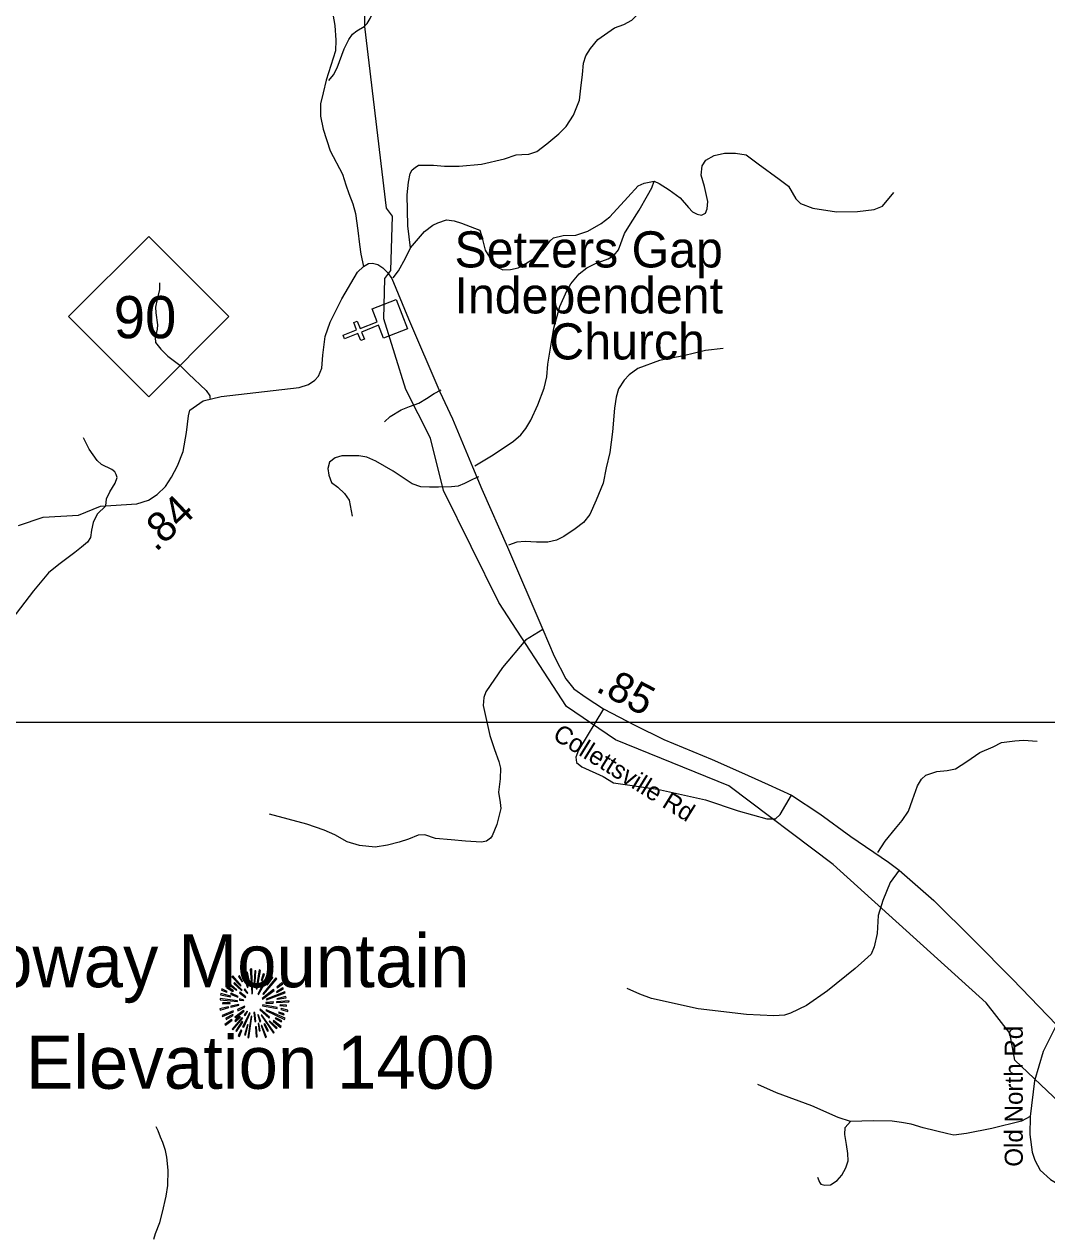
# Model space of a CAD drawing. Extents: x 1159738 to 1321356, y 736314 to 882035.
# Drawn here: x 1234408 to 1238656, y 808877 to 813904 of the extents above; entities that cross this region are included whole.
import ezdxf

# ---------------------------------------------------------------- set-up
doc = ezdxf.new("R2010")
doc.units = 0
for name, color, linetype in [('Exist Cultural Church CELL', 7, 'Continuous'), ('Exist Cultural Church Label', 7, 'Continuous'), ('Exist Geographical Mountain Summit CELL', 7, 'Continuous'), ('Exist Geographical Mountain Summit Elevation Number Label', 7, 'Continuous'), ('Exist Geographical Mountain Summit Label', 7, 'Continuous'), ('Exist Hydrographic Creek Single Shore', 7, 'Continuous'), ('Exist Road Non-System Type 51', 7, 'Continuous'), ('Exist Road Primary NC Attributed', 7, 'Continuous'), ('Exist Road Primary NC Mileage Hundredths English Label', 7, 'Continuous'), ('Exist Road Primary NC Shield CELL', 7, 'Continuous'), ('Exist Road Primary NC Shield Number Label', 7, 'Continuous'), ('Exist Road Secondary Type 41 Attributed', 7, 'Continuous'), ('Exist Road Secondary Type 51 Attributed', 7, 'Continuous'), ('Exist Road Secondary Type 51 Label', 7, 'Continuous'), ('Map Preparation Inset Cut Line', 7, 'Continuous')]:
    doc.layers.add(name, color=color, linetype=linetype)

msp = doc.modelspace()

# ---------------------------------------------------------------- linework, layer by layer
at = {"layer": 'Exist Cultural Church CELL'}
msp.add_lwpolyline([(1235901, 812600.7), (1235880.1, 812653.7), (1235809.2, 812625.9), (1235820.9, 812596.1), (1235806, 812590.3), (1235794.4, 812620), (1235738.4, 812598.1), (1235732.5, 812613), (1235788.5, 812635), (1235776.8, 812664.8), (1235791.7, 812670.6), (1235803.4, 812640.8), (1235874.3, 812668.6), (1235853.3, 812722.3), (1235952.5, 812761.1), (1236000.1, 812639.5)], close=True, dxfattribs=at)
at = {"layer": 'Exist Geographical Mountain Summit CELL'}
for points in [[(1235347.3, 809980.5), (1235351.3, 809928.6), (1235354.5, 809929), (1235353.1, 809981.6)], [(1235270.2, 809947.9), (1235306.2, 809910.4), (1235309.5, 809912.9), (1235274.2, 809952.6)], [(1235297.8, 809949.3), (1235313.4, 809927.5), (1235315.3, 809929), (1235301.8, 809953.3)], [(1235308.7, 809971.1), (1235334.9, 809904.2), (1235337.8, 809905.3), (1235313.8, 809973.6)], [(1235342.5, 809919.1), (1235345, 809919.9), (1235336, 809967.8), (1235331.6, 809966.7)], [(1235363.3, 809926.4), (1235367.2, 809926.4), (1235370.8, 809973.6), (1235365.4, 809973.6)], [(1235375.2, 809898), (1235390.1, 809975.1), (1235384.7, 809976.9), (1235372, 809898.8)], [(1235378.5, 809876.2), (1235381.4, 809874.4), (1235430.1, 809959.1), (1235424.6, 809962.8)], [(1235393, 809933.3), (1235396.3, 809932.2), (1235405.8, 809959.1), (1235401, 809960.9)], [(1235399.6, 809877.7), (1235401.8, 809875.5), (1235457.3, 809939.8), (1235453.3, 809944.6)], [(1235437, 809949.3), (1235415.9, 809915.9), (1235418.9, 809914.7), (1235441.3, 809946.1)], [(1235224.1, 809874), (1235265.5, 809864.6), (1235266.6, 809867.9), (1235225.2, 809878.8)], [(1235227, 809893.3), (1235249.5, 809884.6), (1235250.6, 809887.5), (1235228.4, 809898.4)], [(1235248.8, 809904.2), (1235274.6, 809887.9), (1235276.8, 809890.5), (1235251.7, 809908.2)], [(1235249.9, 809923.1), (1235289.5, 809892.6), (1235291.7, 809894.8), (1235253.5, 809927.5)], [(1235265.5, 809876.2), (1235296, 809864.3), (1235297.1, 809866.4), (1235267.7, 809880.3)], [(1235278.2, 809920.2), (1235310.9, 809891.1), (1235313.1, 809893.3), (1235281.1, 809925.3)], [(1235301.8, 809881.7), (1235326.9, 809862.8), (1235329, 809865.7), (1235304.4, 809884.9)], [(1235321.5, 809894.8), (1235335.3, 809878.4), (1235337.4, 809880.6), (1235324.7, 809897.7)], [(1235352.7, 809907.2), (1235354.1, 809878.1), (1235356.7, 809878.4), (1235356.7, 809907.5)], [(1235396.3, 809857.7), (1235398.1, 809855.2), (1235446.8, 809891.1), (1235443.6, 809895.5)], [(1235413.3, 809854.8), (1235414.5, 809852.6), (1235492.6, 809881.3), (1235490.8, 809886)], [(1235457.3, 809882.8), (1235484.9, 809897.7), (1235482.1, 809902.8), (1235455.9, 809885.3)], [(1235457.3, 809905.7), (1235459.2, 809903.2), (1235482.1, 809919.5), (1235478.4, 809923.1)], [(1235221.5, 809853), (1235293.5, 809846.1), (1235293.8, 809849), (1235221.5, 809858)], [(1235233.6, 809835.6), (1235263.3, 809837), (1235263.3, 809840.6), (1235232.4, 809840.6)], [(1235265.9, 809826.5), (1235266.9, 809821.7), (1235300, 809830.1), (1235299.3, 809833.8)], [(1235302.2, 809851.9), (1235319.3, 809849.7), (1235319.7, 809851.9), (1235302.9, 809856.2)], [(1235397.7, 809828.3), (1235458.5, 809816.3), (1235459.5, 809820.7), (1235398.8, 809831.9)], [(1235412.3, 809842.1), (1235412.3, 809839.2), (1235442.4, 809839.2), (1235443.2, 809844.2)], [(1235455.5, 809841), (1235507.9, 809844.2), (1235508.2, 809849), (1235455.9, 809844.2)], [(1235459.2, 809854.8), (1235495.9, 809861.4), (1235494.4, 809866.8), (1235457.7, 809857)], [(1235470.4, 809829), (1235497, 809826.8), (1235497, 809831.2), (1235470.8, 809832.2)], [(1235220.1, 809815.2), (1235221.5, 809810.1), (1235257.5, 809820.7), (1235255.3, 809823.9)], [(1235229.8, 809787.5), (1235232.4, 809782.9), (1235277.8, 809802.8), (1235276.4, 809807.6)], [(1235247.3, 809771.6), (1235276.4, 809788.3), (1235274.2, 809791.9), (1235245.1, 809776.6)], [(1235272, 809731.2), (1235274.9, 809728.7), (1235315.7, 809776.3), (1235312.7, 809778.4)], [(1235287.3, 809762.5), (1235306.6, 809780.7), (1235303.2, 809782.9), (1235282.9, 809765.8)], [(1235283.6, 809781.1), (1235286.5, 809777.4), (1235321.1, 809805.8), (1235319.3, 809808.3)], [(1235293.5, 809812.3), (1235295.7, 809807.6), (1235324.4, 809822.8), (1235323.3, 809826.1)], [(1235315.3, 809741.1), (1235319.7, 809739.3), (1235346.2, 809797.7), (1235343.6, 809798.5)], [(1235322.2, 809790.5), (1235325.4, 809787.5), (1235335.6, 809803.9), (1235333.8, 809805.4)], [(1235336.7, 809695.7), (1235341.4, 809694.5), (1235354.1, 809783.9), (1235350.9, 809784.7)], [(1235362.1, 809799.6), (1235366.1, 809762.5), (1235370.5, 809762.8), (1235365.4, 809800.3)], [(1235378.2, 809790.9), (1235386.9, 809761), (1235390.9, 809762.8), (1235380.3, 809791.9)], [(1235386.5, 809811.2), (1235425, 809775.9), (1235427.5, 809780.3), (1235388.3, 809813.4)], [(1235392.7, 809788.6), (1235443.2, 809713.8), (1235446.8, 809716.7), (1235395.2, 809789.7)], [(1235411.5, 809808.7), (1235489.7, 809770.5), (1235491.5, 809775.9), (1235413.1, 809811.6)], [(1235450.8, 809774.5), (1235475.9, 809761.4), (1235478.4, 809765.1), (1235453, 809778.4)], [(1235465, 809798.5), (1235486.1, 809790.5), (1235487.9, 809794.9), (1235466.4, 809801.7)], [(1235474.5, 809811.9), (1235502.8, 809804.6), (1235503.5, 809810.1), (1235475.5, 809816.3)], [(1235241.1, 809750.9), (1235244, 809746.8), (1235272.4, 809768), (1235269.8, 809771.2)], [(1235312, 809762.5), (1235286.9, 809723.3), (1235290.1, 809720.7), (1235316, 809760.3)], [(1235297.1, 809704), (1235301.8, 809701.1), (1235312.7, 809725.8), (1235309.5, 809728)], [(1235326.9, 809705.8), (1235338.9, 809748.7), (1235335.3, 809749.1), (1235322.5, 809706.8)], [(1235368.3, 809741.1), (1235372, 809698.6), (1235376, 809699.6), (1235372.6, 809741.1)], [(1235387.9, 809724.3), (1235382.5, 809754.2), (1235379.2, 809754.2), (1235383.6, 809723.3)], [(1235392.7, 809745.8), (1235410.1, 809696), (1235414.5, 809697.8), (1235395.6, 809746.5)], [(1235403.2, 809751.6), (1235419.2, 809722.1), (1235423.2, 809724.3), (1235406.9, 809753.1)], [(1235425, 809762.8), (1235455.1, 809733.8), (1235458.5, 809736.4), (1235427.2, 809765.4)], [(1235441.7, 809763.5), (1235472.2, 809737.8), (1235475.5, 809741.4), (1235443.6, 809766.2)]]:
    msp.add_lwpolyline(points, close=True, dxfattribs=at)
at = {"layer": 'Exist Hydrographic Creek Single Shore'}
msp.add_lwpolyline([(1239192.5, 808728.6), (1239016.6, 809007.9), (1238779.5, 809196.5), (1238710.5, 809424.4), (1238523.5, 809602.1), (1238501.5, 809714.2), (1238404.5, 809840.8), (1237768.5, 810414.9), (1237335.4, 810742), (1236864.4, 810932), (1236660.5, 811070.7), (1236379.5, 811503), (1236149.4, 811967.2), (1236096.4, 812184.9), (1235993.5, 812387.2), (1235901.4, 812681.2), (1235905.4, 812848.6), (1235931.4, 812880.8), (1235937.4, 813107.2), (1235912.4, 813140.5), (1235823.4, 813894.1), (1235820.4, 814084.5)], dxfattribs=at)
at = {"layer": 'Exist Road Non-System Type 51'}
for points in [[(1235673, 813669.8), (1235693.5, 813694.5), (1235708.3, 813723.3), (1235737.1, 813801.4), (1235756, 813840.9), (1235771.6, 813862.3), (1235789.7, 813876.2), (1235820.1, 813894.3), (1235833.3, 813906.7), (1235845.6, 813927.2), (1235871.9, 813986.5), (1235902.3, 814030.9), (1235931.9, 814079.4), (1235956.5, 814115.1), (1235981.1, 814145.5), (1236005, 814176.8), (1236019.7, 814208), (1236028, 814237.6), (1236038.6, 814291.9), (1236043.6, 814355.2), (1236043.6, 814411.5)], [(1236403.6, 813344.9), (1236451.8, 813361.3), (1236475.1, 813362.5), (1236504.6, 813365), (1236537.8, 813376.1), (1236578.4, 813406.8), (1236628.8, 813448.6), (1236659.5, 813479.4), (1236690.2, 813526.1), (1236714.8, 813588.8), (1236719.7, 813638), (1236727.1, 813695.8), (1236730.8, 813742.6), (1236740.6, 813773.3), (1236760.3, 813802.8), (1236791, 813841), (1236859.6, 813889.5), (1236898.9, 813903), (1236932.1, 813921.5), (1236967.7, 813958.4), (1237005.8, 814014.9), (1237036.6, 814082.6), (1237074.7, 814165)], [(1236012.8, 812975.7), (1236070.6, 813043.3), (1236105, 813069.2), (1236125.9, 813079), (1236162.7, 813091.3), (1236194.7, 813087.6), (1236224.2, 813077.8), (1236278.3, 813056.9), (1236300.4, 813048.3), (1236307.8, 813026.1), (1236322.5, 812965.9), (1236348.3, 812925.3), (1236372.9, 812895.8), (1236396.2, 812883.5), (1236428.2, 812885.9), (1236460.2, 812892.1), (1236492.1, 812910.5), (1236531.4, 812935.1), (1236562.2, 812964.6), (1236592.9, 813005.2), (1236606.4, 813017.5), (1236647, 813027.4), (1236699.8, 813028.6), (1236749, 813044.6), (1236804.3, 813076.6), (1236841.2, 813104.8), (1236914.9, 813186), (1236957.9, 813232.7), (1236983.7, 813243.8), (1237024.3, 813252.4), (1237045.9, 813242.1), (1237087.7, 813216.2), (1237133.1, 813183), (1237167.5, 813142.4), (1237183.5, 813125.2), (1237203.2, 813115.4), (1237221.6, 813111.7), (1237237.6, 813119.1), (1237245, 813137.5), (1237247.4, 813168.3), (1237233.9, 813229.8), (1237220.4, 813277.7), (1237224.1, 813315.8), (1237240.1, 813339.2), (1237274.5, 813358.9), (1237317.5, 813368.7), (1237363, 813368.7), (1237407.2, 813361.4), (1237456.4, 813324.5), (1237543.6, 813260.5), (1237583, 813232.2), (1237613.3, 813178.6), (1237632.9, 813160.2), (1237683.3, 813140.5), (1237781.6, 813125.7), (1237868.9, 813126.9), (1237938.9, 813134.3), (1237973.4, 813147.9), (1238020.1, 813205.7)], [(1236012.8, 812975.7), (1236001.7, 813066.7), (1235998.9, 813196.1), (1236004.3, 813248.2), (1236010.9, 813284.4), (1236018.9, 813300), (1236032.3, 813309.1), (1236045.8, 813318.2), (1236064.6, 813319.5), (1236107.5, 813319.5), (1236154.5, 813314.3), (1236214.3, 813315), (1236306.9, 813322.8), (1236403.6, 813344.9)], [(1236279.2, 812069.6), (1236356.7, 812115.5), (1236440.3, 812172.6), (1236470.9, 812199.2), (1236491.3, 812225.7), (1236512.7, 812259.4), (1236541.2, 812323.6), (1236567.7, 812393), (1236578.9, 812439.9), (1236583, 812493), (1236607.4, 812641.3), (1236632.9, 812732.1), (1236661.4, 812796.4), (1236678.7, 812826), (1236713.4, 812867.8), (1236744.8, 812892.8), (1236781.5, 812911.1), (1236833.5, 812929.5), (1236859, 812944.8), (1236876.3, 812967.2), (1236901.8, 813034.6), (1236926.3, 813075.4), (1236963, 813132.5), (1236997.6, 813192.7), (1237014.8, 813224.9), (1237024.3, 813252.4)], [(1235940.3, 812850.3), (1235962.4, 812879.8), (1235991.9, 812932.7), (1236012.8, 812975.7)], [(1234969.5, 812830.2), (1234969.5, 812801.9), (1234960.9, 812762.5), (1234953.5, 812729.3), (1234954.8, 812706), (1234962.2, 812655.5), (1234959.7, 812638.3), (1234952.3, 812602.6), (1234953.5, 812583), (1234975.7, 812554.7), (1235005.2, 812525.2), (1235054.3, 812488.3), (1235091.2, 812452.6), (1235163.7, 812382.5), (1235178.5, 812360.4), (1235179.7, 812350.5)], [(1237311.3, 812557.8), (1237237.9, 812548.6), (1237146.1, 812527.2), (1237047.2, 812507.8), (1236956.5, 812475.1), (1236920.8, 812448.6), (1236900.4, 812426.2), (1236877, 812390.4), (1236866.8, 812354.7), (1236860.6, 812309.8), (1236851.5, 812211.9), (1236840.5, 812125), (1236825.2, 812061.7), (1236812.9, 811998.4), (1236783.4, 811928), (1236757.9, 811867.8), (1236731.4, 811835.2), (1236696.7, 811808.7), (1236649.8, 811777), (1236619.2, 811761.7), (1236582.5, 811752.6), (1236535.6, 811753.6), (1236488.7, 811756.6), (1236454, 811753.6), (1236420.4, 811740.3)], [(1235905.2, 812253.2), (1235928.7, 812274.6), (1235973.6, 812302.2), (1236008.3, 812316.5), (1236047.1, 812329.8), (1236078.7, 812349.2), (1236111.4, 812370.6), (1236140, 812385.9)], [(1234747.3, 811904.7), (1234750, 811933.3), (1234763.4, 811962), (1234786.2, 811998.4), (1234794.3, 812021.9), (1234790.3, 812034.9), (1234784.9, 812045.3), (1234771.5, 812054.5), (1234728.5, 812075.3), (1234711, 812092.2), (1234677.5, 812139.2), (1234654, 812186.7)], [(1236295.8, 812025), (1236270.3, 812012.8), (1236236.7, 811996.5), (1236210.2, 811985.2), (1236183.6, 811983.2), (1236128.6, 811981.2), (1236090.9, 811981.2), (1236055.2, 811983.2), (1236019.5, 811995.4), (1235941, 812047.5), (1235868.6, 812089.3), (1235830.9, 812106.7), (1235798.2, 812111.8), (1235726.9, 812111.8), (1235699.3, 812103.6), (1235675.9, 812085.2), (1235669.8, 812058.7), (1235672.8, 812031.2), (1235685.1, 812001.6), (1235710.5, 811981.2), (1235738.1, 811955.6), (1235757.5, 811927.1), (1235769.7, 811861.8)], [(1234747.3, 811904.7), (1234711, 811869.5), (1234694.9, 811834.3), (1234688.2, 811803), (1234682.8, 811773), (1234670.8, 811753.5), (1234646.6, 811732.7), (1234618.4, 811710.5), (1234551.3, 811661), (1234509.6, 811625.8), (1234446.5, 811551.6), (1234374, 811456.5), (1234284.7, 811343.8), (1234245.8, 811321.6), (1234192.1, 811292.9), (1234091.3, 811226.5)], [(1236562.1, 811390.7), (1236490.9, 811346.4), (1236394.2, 811233), (1236325.7, 811131.4), (1236317.7, 811107.9), (1236315, 811075.4), (1236341.9, 810950.3), (1236362, 810891.7), (1236379.5, 810842.2), (1236386.2, 810814.8), (1236384.8, 810770.5), (1236378.8, 810715.1), (1236385.5, 810672.1), (1236388.2, 810647.4), (1236370.7, 810580.9), (1236351.9, 810534), (1236345.2, 810523.6), (1236327.8, 810511.9), (1236307.6, 810508), (1236241.8, 810511.9), (1236181.4, 810517.1), (1236116.3, 810523), (1236072, 810537.3), (1236045.1, 810536), (1236004.8, 810520.3), (1235965.9, 810507.3), (1235917.5, 810494.3), (1235866.5, 810486.5), (1235800.7, 810493), (1235749.7, 810508.6), (1235698.7, 810537.3), (1235654.3, 810556.8), (1235582.5, 810582.2), (1235426.7, 810623.9)], [(1236813.8, 811061.7), (1236710.4, 810889.7), (1236699.7, 810861), (1236702.4, 810838.9), (1236723.9, 810820.7), (1236812.5, 810780.3), (1236855.5, 810754.2), (1237038.1, 810726.9), (1237237.5, 810683.2), (1237373.1, 810637.6), (1237493.3, 810604.4), (1237528.2, 810604.4), (1237548.3, 810622.6), (1237595.3, 810702.1)], [(1237953.9, 810464.4), (1237984.4, 810511.3), (1238027.3, 810564.4), (1238054.8, 810597), (1238081.3, 810636.8), (1238097.6, 810682.8), (1238118, 810740.9), (1238135.3, 810768.5), (1238153.7, 810785.8), (1238198.6, 810801.1), (1238241.4, 810805.2), (1238276.1, 810811.3), (1238323, 810842.9), (1238377, 810879.7), (1238433.1, 810903.1), (1238467.7, 810921.5), (1238523.5, 810928.4), (1238559.2, 810931.4), (1238615.3, 810927.4)], [(1238041.8, 810391.4), (1238004.9, 810339.9), (1237974, 810265.6), (1237955.2, 810203.1), (1237951.2, 810128.8), (1237939.1, 810072.8), (1237925.7, 810042.9), (1237898.8, 810018.1), (1237859.2, 809982.3), (1237745.1, 809889.8), (1237657.8, 809829.8), (1237590.6, 809797.3), (1237566.5, 809789.4), (1237522.2, 809786.8), (1237408, 809792.1), (1237207.3, 809814.9), (1237013.2, 809858.5), (1236964.9, 809876.7), (1236912.5, 809900.2)], [(1238586.7, 809367.9), (1238550.3, 809349.3), (1238427.6, 809318.9), (1238321.7, 809297.5), (1238270, 809290.7), (1238245.2, 809296.3), (1238141.6, 809321.1), (1238092.1, 809336.9), (1238051.5, 809343.7), (1238013.3, 809348.2), (1237934.4, 809350.4), (1237841, 809347), (1237789.5, 809363.7), (1237680.3, 809412.2), (1237532.8, 809466.2), (1237455.1, 809501.2)], [(1237703.4, 809116.2), (1237711, 809095.4), (1237717.6, 809087.8), (1237734, 809083.4), (1237757, 809084.5), (1237784.3, 809102), (1237804, 809125), (1237820.4, 809155.6), (1237830.2, 809184.1), (1237829.1, 809214.7), (1237823.6, 809251.9), (1237817.1, 809293.5), (1237818.2, 809321.9), (1237841, 809347)], [(1234946.8, 808858.2), (1234953.5, 808881.9), (1234970.8, 808927.4), (1234981.9, 808971.6), (1234997.8, 809036.9), (1235004.9, 809081), (1235006.6, 809145), (1235000.1, 809199.3), (1234994.8, 809227.3), (1234983.7, 809260.3), (1234974.3, 809281.9), (1234965.1, 809308.3), (1234955.6, 809324.9)]]:
    msp.add_lwpolyline(points, dxfattribs=at)
at = {"layer": 'Exist Road Primary NC Attributed'}
for points in [[(1234384.7, 811822.6), (1234486.8, 811857.7), (1234633.8, 811864.9), (1234725.1, 811902.7), (1234876.2, 811912.5), (1234924.5, 811928.1), (1234960.8, 811951.5), (1234994.4, 811984.1), (1235019.9, 812023.2), (1235045.4, 812070.1), (1235068.9, 812129.4), (1235082.3, 812208.9), (1235090.4, 812277.9), (1235095.7, 812301.4), (1235152.1, 812340.4), (1235226, 812358.7), (1235550.3, 812395.8), (1235589.2, 812407.5), (1235614.7, 812425.8), (1235630.8, 812442.7), (1235644.3, 812475.3), (1235648.3, 812530), (1235657.7, 812606.9), (1235679.2, 812666.8), (1235727.5, 812763.2), (1235792.7, 812874.6), (1235817.5, 812897.4)], [(1235817.5, 812897.4), (1235838.3, 812911.1), (1235854.4, 812912.4), (1235877.3, 812905.9), (1235897.4, 812892.9), (1235917.5, 812873.3), (1235935.7, 812847.9), (1236004.8, 812680.5), (1236134.4, 812377.6), (1236186.8, 812265.5), (1236270.7, 812065.5), (1236308.3, 811973), (1236415, 811732.7), (1236562.1, 811390.7), (1236609.1, 811279.9), (1236657.4, 811186.1), (1236691, 811144.4), (1236742, 811107.9), (1236813.8, 811061.7), (1236944.8, 810993.3), (1237065.6, 810933.4), (1237265.7, 810851.3), (1237387.2, 810797.2), (1237498.7, 810746.4), (1237595.3, 810702.1), (1237713.5, 810625.2), (1237841.7, 810530.8), (1237998.8, 810423.9), (1238041.8, 810391.4), (1238186.8, 810265), (1238349.3, 810103.4), (1238513.5, 809939), (1238696.1, 809748.3)]]:
    msp.add_lwpolyline(points, dxfattribs=at)
at = {"layer": 'Exist Road Primary NC Shield CELL'}
msp.add_lwpolyline([(1234592.7, 812689.9), (1234925.7, 813022.9), (1235258.7, 812689.9), (1234925.7, 812356.9)], close=True, dxfattribs=at)
at = {"layer": 'Exist Road Secondary Type 41 Attributed'}
msp.add_lwpolyline([(1235690.6, 813945.6), (1235698.7, 813898.7), (1235702.7, 813837.4), (1235700.7, 813793.8), (1235661.7, 813671.3), (1235649.7, 813619.2), (1235638.2, 813574.2), (1235638.2, 813522.1), (1235650.3, 813468.7), (1235679.2, 813378.2), (1235730.2, 813281.8), (1235743.6, 813237.5), (1235757.1, 813201), (1235773.2, 813158), (1235783.9, 813117.6), (1235793.3, 813047.2), (1235801.4, 812989.9), (1235806.8, 812949.5), (1235817.5, 812897.4)], dxfattribs=at)
at = {"layer": 'Exist Road Secondary Type 51 Attributed'}
msp.add_lwpolyline([(1238696.1, 809748.3), (1238640.1, 809638.3), (1238604, 809515.8), (1238586.7, 809367.9), (1238584.7, 809293.6), (1238594.7, 809220.3), (1238605.8, 809186.2), (1238628.8, 809146), (1238671, 809106.9), (1238717.1, 809078.8), (1238774.3, 809052.7), (1238824.5, 809018.5), (1238858.6, 808982.4), (1238903.2, 808898.9), (1238950.9, 808814.9)], dxfattribs=at)
at = {"layer": 'Map Preparation Inset Cut Line'}
for points in [[(1228470.6, 811005.5), (1261974.5, 811005.5), (1261974.5, 834521.3), (1228470.6, 834521.3)], [(1213574.8, 811005.5), (1289258, 811005.5), (1289258, 782300.2), (1274049.2, 782296.9), (1274049.2, 766757), (1213574.8, 766757)]]:
    msp.add_lwpolyline(points, close=True, dxfattribs=at)

# ---------------------------------------------------------------- texts
at = {"layer": 'Exist Cultural Church Label'}
for s, p in [('Setzers Gap', (1236195.3, 812894.1)), ('Independent', (1236195.3, 812703.1)), ('Church', (1236589.2, 812512.1))]:
    msp.add_text(s, height=150, dxfattribs=at).set_placement(p)
at = {"layer": 'Exist Geographical Mountain Summit Elevation Number Label'}
msp.add_text('Elevation 1400', height=220, dxfattribs=at).set_placement((1234415.4, 809483.3))
at = {"layer": 'Exist Geographical Mountain Summit Label'}
msp.add_text('Holloway Mountain', height=220, dxfattribs=at).set_placement((1233772, 809905))
at = {"layer": 'Exist Road Primary NC Mileage Hundredths English Label'}
for s, rotation, p in [('.84', 43.4921, (1234955, 811709.8)), ('.85', 332.4153, (1236777.5, 811136.2))]:
    msp.add_text(s, height=125, rotation=rotation, dxfattribs=at).set_placement(p)
at = {"layer": 'Exist Road Primary NC Shield Number Label'}
msp.add_text('90', height=175, dxfattribs=at).set_placement((1234779.8, 812600.2))
at = {"layer": 'Exist Road Secondary Type 51 Label'}
for s, rotation, p in [('Collettsville Rd', 328.2071, (1236598.4, 810938.6)), ('Old North Rd', 89.9983, (1238556, 809159.6))]:
    msp.add_text(s, height=75, rotation=rotation, dxfattribs=at).set_placement(p)

doc.saveas('drawing.dxf')
